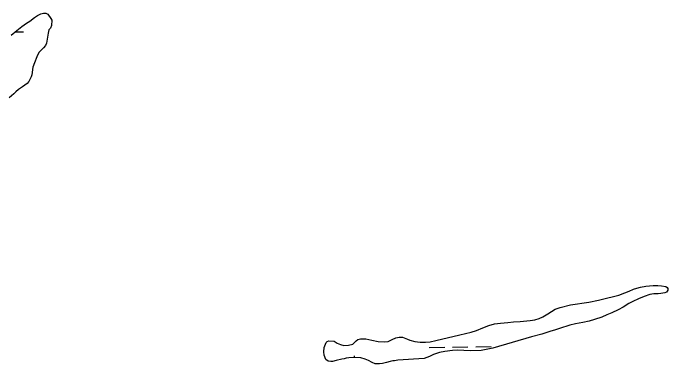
# Model space of a CAD drawing. Extents: x 3823584 to 3861785, y 301729 to 327625.
# Drawn here: x 3836481 to 3837834, y 314382 to 315107 of the extents above; entities that cross this region are included whole.
import ezdxf

# ---------------------------------------------------------------- set-up
doc = ezdxf.new("R2010")
doc.units = 0
doc.layers.add('V-TOPO-SHOR', color=7, linetype='Continuous')
doc.layers.add('V-WETL-SWMP', color=7, linetype='Continuous')

msp = doc.modelspace()

# ---------------------------------------------------------------- linework, layer by layer
at = {"layer": 'V-TOPO-SHOR'}
for points in [[(3836477.5, 315061.5), (3836488.9, 315071), (3836499.4, 315079), (3836509.2, 315085.8), (3836515.9, 315090.5), (3836525.6, 315097.7), (3836531.5, 315101.7), (3836538.6, 315105.7), (3836544.5, 315106.9), (3836548.8, 315106.6), (3836553.1, 315105), (3836559.5, 315096), (3836561.1, 315092.1), (3836560.4, 315081.5), (3836558.5, 315075.9), (3836555.4, 315072.4), (3836553.5, 315065.7), (3836552.8, 315057), (3836550.1, 315044.8), (3836548.2, 315039.6), (3836543.9, 315034.9), (3836540.4, 315031.3), (3836534.9, 315025.4), (3836530.3, 315016.7), (3836525.7, 315004), (3836522.2, 314995.3), (3836520, 314979.2), (3836518.8, 314974.9), (3836514.2, 314965.8), (3836510.7, 314961.4), (3836506, 314958.2), (3836500.5, 314954.6), (3836492.7, 314948.7), (3836487.2, 314943.9), (3836482.9, 314940.3), (3836473.1, 314932)], [(3837551.8, 314437.7), (3837472.2, 314414.6), (3837448.3, 314409.7), (3837425.5, 314409.1), (3837412.1, 314409.7), (3837399.9, 314410.4), (3837388.9, 314409.5), (3837372.8, 314407.4), (3837362.2, 314405.4), (3837349.7, 314401), (3837341.1, 314396.9), (3837330.1, 314393.3), (3837275.9, 314389.7), (3837269.2, 314388.5), (3837265.7, 314388.1), (3837260.2, 314386.8), (3837252.3, 314384.8), (3837244.1, 314382.8), (3837238.2, 314381.9), (3837233.9, 314381.9), (3837228.8, 314382.2), (3837222.8, 314384.9), (3837215.7, 314389.2), (3837208.6, 314391.9), (3837199.2, 314394.6), (3837186.2, 314394.8), (3837174.8, 314394.7), (3837169.3, 314393.5), (3837165, 314392.7), (3837160.3, 314391.5), (3837148.9, 314388.6), (3837140.7, 314386.6), (3837137.5, 314386.6), (3837132.8, 314387.3), (3837132, 314387.7), (3837127.3, 314391.2), (3837124, 314399.8), (3837123.2, 314406.9), (3837123.9, 314415.5), (3837127.7, 314426.2), (3837130.1, 314428.2), (3837133.6, 314429.4), (3837144.2, 314429.1), (3837151, 314424.8), (3837157.3, 314421.7), (3837164.4, 314419.8), (3837174.2, 314420.3), (3837183.2, 314422.7), (3837189.8, 314429.5), (3837193, 314432.6), (3837198.8, 314433.9), (3837210.2, 314434), (3837222.4, 314431.3), (3837235.4, 314428.3), (3837248.8, 314427.2), (3837256.3, 314428.5), (3837264.1, 314432.1), (3837271.9, 314435.7), (3837279, 314437.3), (3837285.3, 314437), (3837295.6, 314432.7), (3837300.7, 314430.8), (3837311.3, 314428.1), (3837321.9, 314427.1), (3837333, 314426.8), (3837342.4, 314427.2), (3837354.5, 314430.5), (3837404, 314442.3), (3837427.5, 314447.2), (3837438.1, 314450.8), (3837451.8, 314456.5), (3837463.6, 314461.3), (3837475.7, 314464.5), (3837488.3, 314466.2), (3837503.2, 314467.5), (3837514.6, 314468.8), (3837528.4, 314469.3), (3837549.2, 314471.4), (3837558.6, 314473.1), (3837567.6, 314475.5), (3837575.5, 314479.5), (3837585.6, 314485.1), (3837593.1, 314489.9), (3837600.9, 314495.1), (3837611.5, 314498.3), (3837632.6, 314504), (3837670.7, 314509.4), (3837690.3, 314513.9), (3837706.8, 314517.6), (3837721, 314520.9), (3837732.3, 314523.7), (3837744.5, 314528.5), (3837753.5, 314532.5), (3837762.9, 314536.2), (3837769.2, 314538.2), (3837777, 314540.2), (3837788.4, 314542.3), (3837802.9, 314544), (3837812.8, 314543.7), (3837820.6, 314543.3)], [(3837820.6, 314543.3), (3837829.3, 314541.8), (3837832.1, 314539.5), (3837833.6, 314537.5), (3837833.7, 314534), (3837830.9, 314530.4), (3837827.4, 314528.5), (3837819.2, 314527.2), (3837813.7, 314526.8), (3837804.6, 314526.7), (3837796.4, 314525), (3837784.6, 314521.4), (3837772.9, 314516.6), (3837761.1, 314511), (3837752.9, 314506.6), (3837741.2, 314499.4), (3837731, 314493.8), (3837718.1, 314487.4), (3837707.5, 314483.4), (3837696.9, 314478.6), (3837682.4, 314473.4), (3837671.1, 314470.1), (3837657.7, 314467.3), (3837642.8, 314464.8), (3837631, 314461.9), (3837609.5, 314455.1), (3837601.6, 314452.2), (3837589.5, 314448.6), (3837573, 314443.7), (3837551.8, 314437.7)]]:
    msp.add_lwpolyline(points, dxfattribs=at)
at = {"layer": 'V-WETL-SWMP'}
for p, q in [((3836485.4, 315068.1), (3836502.8, 315068.3)), ((3837340.7, 314415.8), (3837372.7, 314416.3)), ((3837388.7, 314416.6), (3837420.7, 314417.1)), ((3837436.7, 314417.3), (3837468.7, 314417.8)), ((3837186.5, 314394.8), (3837186.4, 314398.7))]:
    msp.add_line(p, q, dxfattribs=at)
for points in [[(3836477.5, 315061.5), (3836488.9, 315071), (3836499.4, 315079), (3836509.2, 315085.8), (3836515.9, 315090.5), (3836525.6, 315097.7), (3836531.5, 315101.7), (3836538.6, 315105.7), (3836544.5, 315106.9), (3836548.8, 315106.6), (3836553.1, 315105), (3836559.5, 315096), (3836561.1, 315092.1), (3836560.4, 315081.5), (3836558.5, 315075.9), (3836555.4, 315072.4), (3836553.5, 315065.7), (3836552.8, 315057), (3836550.1, 315044.8), (3836548.2, 315039.6), (3836543.9, 315034.9), (3836540.4, 315031.3), (3836534.9, 315025.4), (3836530.3, 315016.7), (3836525.7, 315004), (3836522.2, 314995.3), (3836520, 314979.2), (3836518.8, 314974.9), (3836514.2, 314965.8), (3836510.7, 314961.4), (3836506, 314958.2), (3836500.5, 314954.6)], [(3836500.5, 314954.6), (3836492.7, 314948.7), (3836487.2, 314943.9), (3836482.9, 314940.3), (3836473.1, 314932)], [(3837820.6, 314543.3), (3837829.3, 314541.8), (3837832.1, 314539.5), (3837833.6, 314537.5), (3837833.7, 314534), (3837830.9, 314530.4), (3837827.4, 314528.5), (3837819.2, 314527.2), (3837813.7, 314526.8), (3837804.6, 314526.7), (3837796.4, 314525), (3837784.6, 314521.4), (3837772.9, 314516.6), (3837761.1, 314511), (3837752.9, 314506.6), (3837741.2, 314499.4), (3837731, 314493.8), (3837718.1, 314487.4), (3837707.5, 314483.4), (3837696.9, 314478.6), (3837682.4, 314473.4), (3837671.1, 314470.1), (3837657.7, 314467.3), (3837642.8, 314464.8), (3837631, 314461.9), (3837609.5, 314455.1), (3837601.6, 314452.2), (3837589.5, 314448.6), (3837573, 314443.7), (3837551.8, 314437.7), (3837472.2, 314414.6), (3837448.3, 314409.7), (3837425.5, 314409.1), (3837412.1, 314409.7), (3837399.9, 314410.4), (3837388.9, 314409.5), (3837372.8, 314407.4), (3837362.2, 314405.4), (3837349.7, 314401), (3837341.1, 314396.9), (3837330.1, 314393.3), (3837275.9, 314389.7), (3837269.2, 314388.5), (3837265.7, 314388.1), (3837260.2, 314386.8), (3837252.3, 314384.8), (3837244.1, 314382.8), (3837238.2, 314381.9), (3837233.9, 314381.9), (3837228.8, 314382.2), (3837222.8, 314384.9), (3837215.7, 314389.2), (3837208.6, 314391.9), (3837199.2, 314394.6), (3837186.2, 314394.8), (3837174.8, 314394.7), (3837169.3, 314393.5), (3837165, 314392.7), (3837160.3, 314391.5), (3837148.9, 314388.6), (3837140.7, 314386.6), (3837137.5, 314386.6), (3837132.8, 314387.3), (3837132, 314387.7), (3837127.3, 314391.2), (3837124, 314399.8), (3837123.2, 314406.9), (3837123.9, 314415.5), (3837127.7, 314426.2), (3837130.1, 314428.2), (3837133.6, 314429.4), (3837144.2, 314429.1), (3837151, 314424.8), (3837157.3, 314421.7), (3837164.4, 314419.8), (3837174.2, 314420.3), (3837183.2, 314422.7), (3837189.8, 314429.5), (3837193, 314432.6), (3837198.8, 314433.9), (3837210.2, 314434), (3837222.4, 314431.3), (3837235.4, 314428.3), (3837248.8, 314427.2), (3837256.3, 314428.5), (3837264.1, 314432.1), (3837271.9, 314435.7), (3837279, 314437.3), (3837285.3, 314437), (3837295.6, 314432.7), (3837300.7, 314430.8), (3837311.3, 314428.1), (3837321.9, 314427.1), (3837333, 314426.8), (3837342.4, 314427.2), (3837354.5, 314430.5), (3837404, 314442.3), (3837427.5, 314447.2), (3837438.1, 314450.8), (3837451.8, 314456.5), (3837463.6, 314461.3)], [(3837463.6, 314461.3), (3837475.7, 314464.5), (3837488.3, 314466.2), (3837503.2, 314467.5), (3837514.6, 314468.8), (3837528.4, 314469.3), (3837549.2, 314471.4), (3837558.6, 314473.1), (3837567.6, 314475.5), (3837575.5, 314479.5), (3837585.6, 314485.1), (3837593.1, 314489.9), (3837600.9, 314495.1), (3837611.5, 314498.3), (3837632.6, 314504), (3837670.7, 314509.4), (3837690.4, 314513.9), (3837706.8, 314517.6), (3837721, 314520.9), (3837732.3, 314523.7), (3837744.5, 314528.5), (3837753.5, 314532.5), (3837762.9, 314536.2), (3837769.2, 314538.2), (3837777, 314540.2), (3837788.4, 314542.3), (3837802.9, 314544), (3837812.8, 314543.7), (3837820.6, 314543.3)]]:
    msp.add_lwpolyline(points, dxfattribs=at)

doc.saveas('drawing.dxf')
